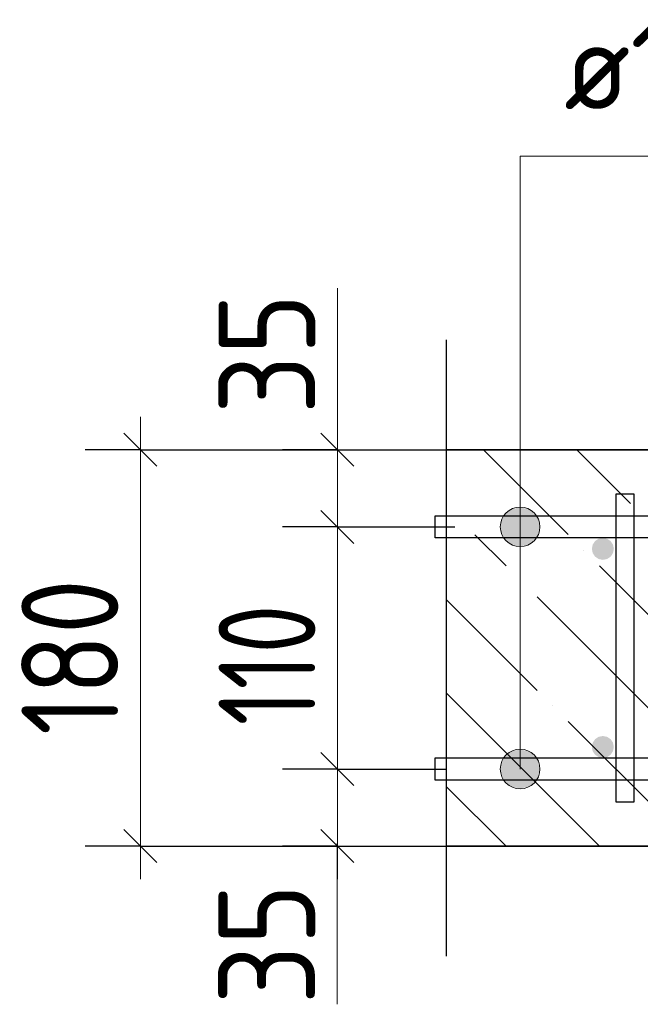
# Model space of a CAD drawing. Header units: millimetres. Extents: x -49773 to 2322955, y -3321 to 58485.
# Tile 273 of 580: x 1102512 to 1103921, y 6739 to 8976. Entities that reach past the tile are written whole.
import ezdxf

# ---------------------------------------------------------------- set-up
doc = ezdxf.new("R2010")
doc.units = ezdxf.units.MM
doc.linetypes.add('______11', pattern=[500, 400, -50, 0, -50])
doc.linetypes.add('______5', pattern=[1100, 800, -100, 100, -100])
for name, color, linetype, lineweight in [('Standard', 7, 'Continuous', 25), ('Арм.стержн. вертикальными 1', 22, 'Continuous', 35), ('Арм.стержн.горизонт. 1', 180, 'Continuous', 35), ('Размерная линия_ общее', 7, 'Continuous', 13)]:
    doc.layers.add(name, color=color, linetype=linetype, lineweight=lineweight)
doc.layers.add('Арм.стержн.Стяжки', color=7, linetype='Continuous', lineweight=35, true_color=0x501e0f)
doc.styles.add('ISOCPEUR', font='txt')

msp = doc.modelspace()

# ---------------------------------------------------------------- hatches: boundary and pattern name
at = {"layer": 'Арм.стержн. вертикальными 1', "linetype": 'Continuous', "lineweight": 50, "transparency": 33554687}
for points in [[(1103860.7, 7773.7), (1103858.8, 7783.3), (1103853.4, 7791.4), (1103845.3, 7796.8), (1103835.7, 7798.7), (1103826.2, 7796.8), (1103818.1, 7791.4), (1103812.7, 7783.3), (1103810.7, 7773.7), (1103812.7, 7764.2), (1103818.1, 7756), (1103826.2, 7750.6), (1103835.7, 7748.7), (1103845.3, 7750.6), (1103853.4, 7756), (1103858.8, 7764.2)], [(1103860.7, 7323.7), (1103858.8, 7333.3), (1103853.4, 7341.4), (1103845.3, 7346.8), (1103835.7, 7348.7), (1103826.2, 7346.8), (1103818.1, 7341.4), (1103812.7, 7333.3), (1103810.7, 7323.7), (1103812.7, 7314.1), (1103818.1, 7306), (1103826.2, 7300.6), (1103835.7, 7298.7), (1103845.3, 7300.6), (1103853.4, 7306), (1103858.8, 7314.1)]]:
    msp.add_hatch(color=4, dxfattribs=at).paths.add_polyline_path(points)
at = {"layer": 'Арм.стержн.горизонт. 1', "linetype": 'Continuous', "lineweight": 13, "transparency": 33554687}
for points in [[(1103670.3, 7862.4), (1103625.3, 7862.4), (1103609.1, 7846.2)], [(1103670.3, 7862.4), (1103609.1, 7846.2), (1103686.5, 7846.2)], [(1103670.3, 7862.4), (1103625.3, 7862.4), (1103609.1, 7846.2)], [(1103670.3, 7862.4), (1103609.1, 7846.2), (1103686.5, 7846.2)], [(1103670.3, 7862.4), (1103625.3, 7862.4), (1103609.1, 7846.2)], [(1103670.3, 7862.4), (1103609.1, 7846.2), (1103686.5, 7846.2)], [(1103670.3, 7862.4), (1103625.3, 7862.4), (1103609.1, 7846.2)], [(1103670.3, 7862.4), (1103609.1, 7846.2), (1103686.5, 7846.2)], [(1103670.3, 7862.4), (1103625.3, 7862.4), (1103609.1, 7846.2)], [(1103670.3, 7862.4), (1103609.1, 7846.2), (1103686.5, 7846.2)], [(1103670.3, 7862.4), (1103625.3, 7862.4), (1103609.1, 7846.2)], [(1103670.3, 7862.4), (1103609.1, 7846.2), (1103686.5, 7846.2)], [(1103670.3, 7862.4), (1103625.3, 7862.4), (1103609.1, 7846.2)], [(1103670.3, 7862.4), (1103609.1, 7846.2), (1103686.5, 7846.2)], [(1103670.3, 7862.4), (1103625.3, 7862.4), (1103609.1, 7846.2)], [(1103670.3, 7862.4), (1103609.1, 7846.2), (1103686.5, 7846.2)], [(1103670.3, 7862.4), (1103625.3, 7862.4), (1103609.1, 7846.2)], [(1103670.3, 7862.4), (1103609.1, 7846.2), (1103686.5, 7846.2)], [(1103670.3, 7862.4), (1103625.3, 7862.4), (1103609.1, 7846.2)], [(1103670.3, 7862.4), (1103609.1, 7846.2), (1103686.5, 7846.2)], [(1103670.3, 7862.4), (1103625.3, 7862.4), (1103609.1, 7846.2)], [(1103670.3, 7862.4), (1103609.1, 7846.2), (1103686.5, 7846.2)], [(1103670.3, 7862.4), (1103625.3, 7862.4), (1103609.1, 7846.2)], [(1103670.3, 7862.4), (1103609.1, 7846.2), (1103686.5, 7846.2)], [(1103670.3, 7862.4), (1103625.3, 7862.4), (1103609.1, 7846.2)], [(1103670.3, 7862.4), (1103609.1, 7846.2), (1103686.5, 7846.2)], [(1103670.3, 7862.4), (1103625.3, 7862.4), (1103609.1, 7846.2)], [(1103670.3, 7862.4), (1103609.1, 7846.2), (1103686.5, 7846.2)], [(1103625.3, 7862.4), (1103670.3, 7862.4), (1103647.8, 7868.7)], [(1103625.3, 7862.4), (1103670.3, 7862.4), (1103647.8, 7868.7)], [(1103625.3, 7862.4), (1103670.3, 7862.4), (1103647.8, 7868.7)], [(1103625.3, 7862.4), (1103670.3, 7862.4), (1103647.8, 7868.7)], [(1103625.3, 7862.4), (1103670.3, 7862.4), (1103647.8, 7868.7)], [(1103625.3, 7862.4), (1103670.3, 7862.4), (1103647.8, 7868.7)], [(1103625.3, 7862.4), (1103670.3, 7862.4), (1103647.8, 7868.7)], [(1103625.3, 7862.4), (1103670.3, 7862.4), (1103647.8, 7868.7)], [(1103625.3, 7862.4), (1103670.3, 7862.4), (1103647.8, 7868.7)], [(1103625.3, 7862.4), (1103670.3, 7862.4), (1103647.8, 7868.7)], [(1103625.3, 7862.4), (1103670.3, 7862.4), (1103647.8, 7868.7)], [(1103625.3, 7862.4), (1103670.3, 7862.4), (1103647.8, 7868.7)], [(1103625.3, 7862.4), (1103670.3, 7862.4), (1103647.8, 7868.7)], [(1103625.3, 7862.4), (1103670.3, 7862.4), (1103647.8, 7868.7)], [(1103686.5, 7846.2), (1103609.1, 7846.2), (1103602.8, 7823.7)], [(1103686.5, 7846.2), (1103602.8, 7823.7), (1103692.8, 7823.7)], [(1103686.5, 7846.2), (1103609.1, 7846.2), (1103602.8, 7823.7)], [(1103686.5, 7846.2), (1103602.8, 7823.7), (1103692.8, 7823.7)], [(1103686.5, 7846.2), (1103609.1, 7846.2), (1103602.8, 7823.7)], [(1103686.5, 7846.2), (1103602.8, 7823.7), (1103692.8, 7823.7)], [(1103686.5, 7846.2), (1103609.1, 7846.2), (1103602.8, 7823.7)], [(1103686.5, 7846.2), (1103602.8, 7823.7), (1103692.8, 7823.7)], [(1103686.5, 7846.2), (1103609.1, 7846.2), (1103602.8, 7823.7)], [(1103686.5, 7846.2), (1103602.8, 7823.7), (1103692.8, 7823.7)], [(1103686.5, 7846.2), (1103609.1, 7846.2), (1103602.8, 7823.7)], [(1103686.5, 7846.2), (1103602.8, 7823.7), (1103692.8, 7823.7)], [(1103686.5, 7846.2), (1103609.1, 7846.2), (1103602.8, 7823.7)], [(1103686.5, 7846.2), (1103602.8, 7823.7), (1103692.8, 7823.7)], [(1103686.5, 7846.2), (1103609.1, 7846.2), (1103602.8, 7823.7)], [(1103686.5, 7846.2), (1103602.8, 7823.7), (1103692.8, 7823.7)], [(1103686.5, 7846.2), (1103609.1, 7846.2), (1103602.8, 7823.7)], [(1103686.5, 7846.2), (1103602.8, 7823.7), (1103692.8, 7823.7)], [(1103686.5, 7846.2), (1103609.1, 7846.2), (1103602.8, 7823.7)], [(1103686.5, 7846.2), (1103602.8, 7823.7), (1103692.8, 7823.7)], [(1103686.5, 7846.2), (1103609.1, 7846.2), (1103602.8, 7823.7)], [(1103686.5, 7846.2), (1103602.8, 7823.7), (1103692.8, 7823.7)], [(1103686.5, 7846.2), (1103609.1, 7846.2), (1103602.8, 7823.7)], [(1103686.5, 7846.2), (1103602.8, 7823.7), (1103692.8, 7823.7)], [(1103686.5, 7846.2), (1103609.1, 7846.2), (1103602.8, 7823.7)], [(1103686.5, 7846.2), (1103602.8, 7823.7), (1103692.8, 7823.7)], [(1103686.5, 7846.2), (1103609.1, 7846.2), (1103602.8, 7823.7)], [(1103686.5, 7846.2), (1103602.8, 7823.7), (1103692.8, 7823.7)], [(1103692.8, 7823.7), (1103602.8, 7823.7), (1103609.1, 7801.2)], [(1103692.8, 7823.7), (1103602.8, 7823.7), (1103609.1, 7801.2)], [(1103692.8, 7823.7), (1103602.8, 7823.7), (1103609.1, 7801.2)], [(1103692.8, 7823.7), (1103602.8, 7823.7), (1103609.1, 7801.2)], [(1103692.8, 7823.7), (1103602.8, 7823.7), (1103609.1, 7801.2)], [(1103692.8, 7823.7), (1103602.8, 7823.7), (1103609.1, 7801.2)], [(1103692.8, 7823.7), (1103602.8, 7823.7), (1103609.1, 7801.2)], [(1103692.8, 7823.7), (1103602.8, 7823.7), (1103609.1, 7801.2)], [(1103692.8, 7823.7), (1103602.8, 7823.7), (1103609.1, 7801.2)], [(1103692.8, 7823.7), (1103602.8, 7823.7), (1103609.1, 7801.2)], [(1103692.8, 7823.7), (1103602.8, 7823.7), (1103609.1, 7801.2)], [(1103692.8, 7823.7), (1103602.8, 7823.7), (1103609.1, 7801.2)], [(1103692.8, 7823.7), (1103602.8, 7823.7), (1103609.1, 7801.2)], [(1103692.8, 7823.7), (1103602.8, 7823.7), (1103609.1, 7801.2)], [(1103692.8, 7823.7), (1103609.1, 7801.2), (1103686.5, 7801.2)], [(1103692.8, 7823.7), (1103609.1, 7801.2), (1103686.5, 7801.2)], [(1103692.8, 7823.7), (1103609.1, 7801.2), (1103686.5, 7801.2)], [(1103692.8, 7823.7), (1103609.1, 7801.2), (1103686.5, 7801.2)], [(1103692.8, 7823.7), (1103609.1, 7801.2), (1103686.5, 7801.2)], [(1103692.8, 7823.7), (1103609.1, 7801.2), (1103686.5, 7801.2)], [(1103692.8, 7823.7), (1103609.1, 7801.2), (1103686.5, 7801.2)], [(1103692.8, 7823.7), (1103609.1, 7801.2), (1103686.5, 7801.2)], [(1103692.8, 7823.7), (1103609.1, 7801.2), (1103686.5, 7801.2)], [(1103692.8, 7823.7), (1103609.1, 7801.2), (1103686.5, 7801.2)], [(1103692.8, 7823.7), (1103609.1, 7801.2), (1103686.5, 7801.2)], [(1103692.8, 7823.7), (1103609.1, 7801.2), (1103686.5, 7801.2)], [(1103692.8, 7823.7), (1103609.1, 7801.2), (1103686.5, 7801.2)], [(1103692.8, 7823.7), (1103609.1, 7801.2), (1103686.5, 7801.2)], [(1103686.5, 7801.2), (1103609.1, 7801.2), (1103625.3, 7785)], [(1103686.5, 7801.2), (1103609.1, 7801.2), (1103625.3, 7785)], [(1103686.5, 7801.2), (1103609.1, 7801.2), (1103625.3, 7785)], [(1103686.5, 7801.2), (1103609.1, 7801.2), (1103625.3, 7785)], [(1103686.5, 7801.2), (1103609.1, 7801.2), (1103625.3, 7785)], [(1103686.5, 7801.2), (1103609.1, 7801.2), (1103625.3, 7785)], [(1103686.5, 7801.2), (1103609.1, 7801.2), (1103625.3, 7785)], [(1103686.5, 7801.2), (1103609.1, 7801.2), (1103625.3, 7785)], [(1103686.5, 7801.2), (1103609.1, 7801.2), (1103625.3, 7785)], [(1103686.5, 7801.2), (1103609.1, 7801.2), (1103625.3, 7785)], [(1103686.5, 7801.2), (1103609.1, 7801.2), (1103625.3, 7785)], [(1103686.5, 7801.2), (1103609.1, 7801.2), (1103625.3, 7785)], [(1103686.5, 7801.2), (1103609.1, 7801.2), (1103625.3, 7785)], [(1103686.5, 7801.2), (1103609.1, 7801.2), (1103625.3, 7785)], [(1103686.5, 7801.2), (1103625.3, 7785), (1103670.3, 7785)], [(1103686.5, 7801.2), (1103625.3, 7785), (1103670.3, 7785)], [(1103686.5, 7801.2), (1103625.3, 7785), (1103670.3, 7785)], [(1103686.5, 7801.2), (1103625.3, 7785), (1103670.3, 7785)], [(1103686.5, 7801.2), (1103625.3, 7785), (1103670.3, 7785)], [(1103686.5, 7801.2), (1103625.3, 7785), (1103670.3, 7785)], [(1103686.5, 7801.2), (1103625.3, 7785), (1103670.3, 7785)], [(1103686.5, 7801.2), (1103625.3, 7785), (1103670.3, 7785)], [(1103686.5, 7801.2), (1103625.3, 7785), (1103670.3, 7785)], [(1103686.5, 7801.2), (1103625.3, 7785), (1103670.3, 7785)], [(1103686.5, 7801.2), (1103625.3, 7785), (1103670.3, 7785)], [(1103686.5, 7801.2), (1103625.3, 7785), (1103670.3, 7785)], [(1103686.5, 7801.2), (1103625.3, 7785), (1103670.3, 7785)], [(1103686.5, 7801.2), (1103625.3, 7785), (1103670.3, 7785)], [(1103670.3, 7785), (1103625.3, 7785), (1103647.8, 7778.7)], [(1103670.3, 7785), (1103625.3, 7785), (1103647.8, 7778.7)], [(1103670.3, 7785), (1103625.3, 7785), (1103647.8, 7778.7)], [(1103670.3, 7785), (1103625.3, 7785), (1103647.8, 7778.7)], [(1103670.3, 7785), (1103625.3, 7785), (1103647.8, 7778.7)], [(1103670.3, 7785), (1103625.3, 7785), (1103647.8, 7778.7)], [(1103670.3, 7785), (1103625.3, 7785), (1103647.8, 7778.7)], [(1103670.3, 7785), (1103625.3, 7785), (1103647.8, 7778.7)], [(1103670.3, 7785), (1103625.3, 7785), (1103647.8, 7778.7)], [(1103670.3, 7785), (1103625.3, 7785), (1103647.8, 7778.7)], [(1103670.3, 7785), (1103625.3, 7785), (1103647.8, 7778.7)], [(1103670.3, 7785), (1103625.3, 7785), (1103647.8, 7778.7)], [(1103670.3, 7785), (1103625.3, 7785), (1103647.8, 7778.7)], [(1103670.3, 7785), (1103625.3, 7785), (1103647.8, 7778.7)], [(1103625.3, 7312.4), (1103670.3, 7312.4), (1103647.8, 7318.7)], [(1103625.3, 7312.4), (1103670.3, 7312.4), (1103647.8, 7318.7)], [(1103625.3, 7312.4), (1103670.3, 7312.4), (1103647.8, 7318.7)], [(1103625.3, 7312.4), (1103670.3, 7312.4), (1103647.8, 7318.7)], [(1103625.3, 7312.4), (1103670.3, 7312.4), (1103647.8, 7318.7)], [(1103625.3, 7312.4), (1103670.3, 7312.4), (1103647.8, 7318.7)], [(1103625.3, 7312.4), (1103670.3, 7312.4), (1103647.8, 7318.7)], [(1103625.3, 7312.4), (1103670.3, 7312.4), (1103647.8, 7318.7)], [(1103625.3, 7312.4), (1103670.3, 7312.4), (1103647.8, 7318.7)], [(1103625.3, 7312.4), (1103670.3, 7312.4), (1103647.8, 7318.7)], [(1103625.3, 7312.4), (1103670.3, 7312.4), (1103647.8, 7318.7)], [(1103625.3, 7312.4), (1103670.3, 7312.4), (1103647.8, 7318.7)], [(1103625.3, 7312.4), (1103670.3, 7312.4), (1103647.8, 7318.7)], [(1103625.3, 7312.4), (1103670.3, 7312.4), (1103647.8, 7318.7)], [(1103686.5, 7296.2), (1103609.1, 7296.2), (1103602.8, 7273.7)], [(1103686.5, 7296.2), (1103602.8, 7273.7), (1103692.8, 7273.7)], [(1103686.5, 7296.2), (1103609.1, 7296.2), (1103602.8, 7273.7)], [(1103686.5, 7296.2), (1103602.8, 7273.7), (1103692.8, 7273.7)], [(1103686.5, 7296.2), (1103609.1, 7296.2), (1103602.8, 7273.7)], [(1103686.5, 7296.2), (1103602.8, 7273.7), (1103692.8, 7273.7)], [(1103686.5, 7296.2), (1103609.1, 7296.2), (1103602.8, 7273.7)], [(1103686.5, 7296.2), (1103602.8, 7273.7), (1103692.8, 7273.7)], [(1103686.5, 7296.2), (1103609.1, 7296.2), (1103602.8, 7273.7)], [(1103686.5, 7296.2), (1103602.8, 7273.7), (1103692.8, 7273.7)], [(1103686.5, 7296.2), (1103609.1, 7296.2), (1103602.8, 7273.7)], [(1103686.5, 7296.2), (1103602.8, 7273.7), (1103692.8, 7273.7)], [(1103686.5, 7296.2), (1103609.1, 7296.2), (1103602.8, 7273.7)], [(1103686.5, 7296.2), (1103602.8, 7273.7), (1103692.8, 7273.7)], [(1103686.5, 7296.2), (1103609.1, 7296.2), (1103602.8, 7273.7)], [(1103686.5, 7296.2), (1103602.8, 7273.7), (1103692.8, 7273.7)], [(1103686.5, 7296.2), (1103609.1, 7296.2), (1103602.8, 7273.7)], [(1103686.5, 7296.2), (1103602.8, 7273.7), (1103692.8, 7273.7)], [(1103686.5, 7296.2), (1103609.1, 7296.2), (1103602.8, 7273.7)], [(1103686.5, 7296.2), (1103602.8, 7273.7), (1103692.8, 7273.7)], [(1103686.5, 7296.2), (1103609.1, 7296.2), (1103602.8, 7273.7)], [(1103686.5, 7296.2), (1103602.8, 7273.7), (1103692.8, 7273.7)], [(1103686.5, 7296.2), (1103609.1, 7296.2), (1103602.8, 7273.7)], [(1103686.5, 7296.2), (1103602.8, 7273.7), (1103692.8, 7273.7)], [(1103686.5, 7296.2), (1103609.1, 7296.2), (1103602.8, 7273.7)], [(1103686.5, 7296.2), (1103602.8, 7273.7), (1103692.8, 7273.7)], [(1103686.5, 7296.2), (1103609.1, 7296.2), (1103602.8, 7273.7)], [(1103686.5, 7296.2), (1103602.8, 7273.7), (1103692.8, 7273.7)], [(1103670.3, 7312.4), (1103625.3, 7312.4), (1103609.1, 7296.2)], [(1103670.3, 7312.4), (1103609.1, 7296.2), (1103686.5, 7296.2)], [(1103670.3, 7312.4), (1103625.3, 7312.4), (1103609.1, 7296.2)], [(1103670.3, 7312.4), (1103609.1, 7296.2), (1103686.5, 7296.2)], [(1103670.3, 7312.4), (1103625.3, 7312.4), (1103609.1, 7296.2)], [(1103670.3, 7312.4), (1103609.1, 7296.2), (1103686.5, 7296.2)], [(1103670.3, 7312.4), (1103625.3, 7312.4), (1103609.1, 7296.2)], [(1103670.3, 7312.4), (1103609.1, 7296.2), (1103686.5, 7296.2)], [(1103670.3, 7312.4), (1103625.3, 7312.4), (1103609.1, 7296.2)], [(1103670.3, 7312.4), (1103609.1, 7296.2), (1103686.5, 7296.2)], [(1103670.3, 7312.4), (1103625.3, 7312.4), (1103609.1, 7296.2)], [(1103670.3, 7312.4), (1103609.1, 7296.2), (1103686.5, 7296.2)], [(1103670.3, 7312.4), (1103625.3, 7312.4), (1103609.1, 7296.2)], [(1103670.3, 7312.4), (1103609.1, 7296.2), (1103686.5, 7296.2)], [(1103670.3, 7312.4), (1103625.3, 7312.4), (1103609.1, 7296.2)], [(1103670.3, 7312.4), (1103609.1, 7296.2), (1103686.5, 7296.2)], [(1103670.3, 7312.4), (1103625.3, 7312.4), (1103609.1, 7296.2)], [(1103670.3, 7312.4), (1103609.1, 7296.2), (1103686.5, 7296.2)], [(1103670.3, 7312.4), (1103625.3, 7312.4), (1103609.1, 7296.2)], [(1103670.3, 7312.4), (1103609.1, 7296.2), (1103686.5, 7296.2)], [(1103670.3, 7312.4), (1103625.3, 7312.4), (1103609.1, 7296.2)], [(1103670.3, 7312.4), (1103609.1, 7296.2), (1103686.5, 7296.2)], [(1103670.3, 7312.4), (1103625.3, 7312.4), (1103609.1, 7296.2)], [(1103670.3, 7312.4), (1103609.1, 7296.2), (1103686.5, 7296.2)], [(1103670.3, 7312.4), (1103625.3, 7312.4), (1103609.1, 7296.2)], [(1103670.3, 7312.4), (1103609.1, 7296.2), (1103686.5, 7296.2)], [(1103670.3, 7312.4), (1103625.3, 7312.4), (1103609.1, 7296.2)], [(1103670.3, 7312.4), (1103609.1, 7296.2), (1103686.5, 7296.2)], [(1103692.8, 7273.7), (1103602.8, 7273.7), (1103609.1, 7251.2)], [(1103692.8, 7273.7), (1103602.8, 7273.7), (1103609.1, 7251.2)], [(1103692.8, 7273.7), (1103602.8, 7273.7), (1103609.1, 7251.2)], [(1103692.8, 7273.7), (1103602.8, 7273.7), (1103609.1, 7251.2)], [(1103692.8, 7273.7), (1103602.8, 7273.7), (1103609.1, 7251.2)], [(1103692.8, 7273.7), (1103602.8, 7273.7), (1103609.1, 7251.2)], [(1103692.8, 7273.7), (1103602.8, 7273.7), (1103609.1, 7251.2)], [(1103692.8, 7273.7), (1103602.8, 7273.7), (1103609.1, 7251.2)], [(1103692.8, 7273.7), (1103602.8, 7273.7), (1103609.1, 7251.2)], [(1103692.8, 7273.7), (1103602.8, 7273.7), (1103609.1, 7251.2)], [(1103692.8, 7273.7), (1103602.8, 7273.7), (1103609.1, 7251.2)], [(1103692.8, 7273.7), (1103602.8, 7273.7), (1103609.1, 7251.2)], [(1103692.8, 7273.7), (1103602.8, 7273.7), (1103609.1, 7251.2)], [(1103692.8, 7273.7), (1103602.8, 7273.7), (1103609.1, 7251.2)], [(1103692.8, 7273.7), (1103609.1, 7251.2), (1103686.5, 7251.2)], [(1103692.8, 7273.7), (1103609.1, 7251.2), (1103686.5, 7251.2)], [(1103692.8, 7273.7), (1103609.1, 7251.2), (1103686.5, 7251.2)], [(1103692.8, 7273.7), (1103609.1, 7251.2), (1103686.5, 7251.2)], [(1103692.8, 7273.7), (1103609.1, 7251.2), (1103686.5, 7251.2)], [(1103692.8, 7273.7), (1103609.1, 7251.2), (1103686.5, 7251.2)], [(1103692.8, 7273.7), (1103609.1, 7251.2), (1103686.5, 7251.2)], [(1103692.8, 7273.7), (1103609.1, 7251.2), (1103686.5, 7251.2)], [(1103692.8, 7273.7), (1103609.1, 7251.2), (1103686.5, 7251.2)], [(1103692.8, 7273.7), (1103609.1, 7251.2), (1103686.5, 7251.2)], [(1103692.8, 7273.7), (1103609.1, 7251.2), (1103686.5, 7251.2)], [(1103692.8, 7273.7), (1103609.1, 7251.2), (1103686.5, 7251.2)], [(1103692.8, 7273.7), (1103609.1, 7251.2), (1103686.5, 7251.2)], [(1103692.8, 7273.7), (1103609.1, 7251.2), (1103686.5, 7251.2)], [(1103686.5, 7251.2), (1103609.1, 7251.2), (1103625.3, 7235)], [(1103686.5, 7251.2), (1103609.1, 7251.2), (1103625.3, 7235)], [(1103686.5, 7251.2), (1103609.1, 7251.2), (1103625.3, 7235)], [(1103686.5, 7251.2), (1103609.1, 7251.2), (1103625.3, 7235)], [(1103686.5, 7251.2), (1103609.1, 7251.2), (1103625.3, 7235)], [(1103686.5, 7251.2), (1103609.1, 7251.2), (1103625.3, 7235)], [(1103686.5, 7251.2), (1103609.1, 7251.2), (1103625.3, 7235)], [(1103686.5, 7251.2), (1103609.1, 7251.2), (1103625.3, 7235)], [(1103686.5, 7251.2), (1103609.1, 7251.2), (1103625.3, 7235)], [(1103686.5, 7251.2), (1103609.1, 7251.2), (1103625.3, 7235)], [(1103686.5, 7251.2), (1103609.1, 7251.2), (1103625.3, 7235)], [(1103686.5, 7251.2), (1103609.1, 7251.2), (1103625.3, 7235)], [(1103686.5, 7251.2), (1103609.1, 7251.2), (1103625.3, 7235)], [(1103686.5, 7251.2), (1103609.1, 7251.2), (1103625.3, 7235)], [(1103686.5, 7251.2), (1103625.3, 7235), (1103670.3, 7235)], [(1103686.5, 7251.2), (1103625.3, 7235), (1103670.3, 7235)], [(1103686.5, 7251.2), (1103625.3, 7235), (1103670.3, 7235)], [(1103686.5, 7251.2), (1103625.3, 7235), (1103670.3, 7235)], [(1103686.5, 7251.2), (1103625.3, 7235), (1103670.3, 7235)], [(1103686.5, 7251.2), (1103625.3, 7235), (1103670.3, 7235)], [(1103686.5, 7251.2), (1103625.3, 7235), (1103670.3, 7235)], [(1103686.5, 7251.2), (1103625.3, 7235), (1103670.3, 7235)], [(1103686.5, 7251.2), (1103625.3, 7235), (1103670.3, 7235)], [(1103686.5, 7251.2), (1103625.3, 7235), (1103670.3, 7235)], [(1103686.5, 7251.2), (1103625.3, 7235), (1103670.3, 7235)], [(1103686.5, 7251.2), (1103625.3, 7235), (1103670.3, 7235)], [(1103686.5, 7251.2), (1103625.3, 7235), (1103670.3, 7235)], [(1103686.5, 7251.2), (1103625.3, 7235), (1103670.3, 7235)], [(1103670.3, 7235), (1103625.3, 7235), (1103647.8, 7228.7)], [(1103670.3, 7235), (1103625.3, 7235), (1103647.8, 7228.7)], [(1103670.3, 7235), (1103625.3, 7235), (1103647.8, 7228.7)], [(1103670.3, 7235), (1103625.3, 7235), (1103647.8, 7228.7)], [(1103670.3, 7235), (1103625.3, 7235), (1103647.8, 7228.7)], [(1103670.3, 7235), (1103625.3, 7235), (1103647.8, 7228.7)], [(1103670.3, 7235), (1103625.3, 7235), (1103647.8, 7228.7)], [(1103670.3, 7235), (1103625.3, 7235), (1103647.8, 7228.7)], [(1103670.3, 7235), (1103625.3, 7235), (1103647.8, 7228.7)], [(1103670.3, 7235), (1103625.3, 7235), (1103647.8, 7228.7)], [(1103670.3, 7235), (1103625.3, 7235), (1103647.8, 7228.7)], [(1103670.3, 7235), (1103625.3, 7235), (1103647.8, 7228.7)], [(1103670.3, 7235), (1103625.3, 7235), (1103647.8, 7228.7)], [(1103670.3, 7235), (1103625.3, 7235), (1103647.8, 7228.7)]]:
    msp.add_hatch(color=7, dxfattribs=at).paths.add_polyline_path(points)

# ---------------------------------------------------------------- linework, layer by layer
at = {"layer": 'Standard', "color": 7, "linetype": 'Continuous', "lineweight": 25, "transparency": 33554687}
msp.add_line((1103480.3, 8248.7), (1103480.3, 6848.7), dxfattribs=at)
at = {"layer": 'Standard', "color": 7, "linetype": 'Continuous', "lineweight": 35, "transparency": 33554687}
for p, q in [((1106535.8, 7998.7), (1103480.3, 7998.7)), ((1103480.3, 7098.7), (1106535.8, 7098.7))]:
    msp.add_line(p, q, dxfattribs=at)
at = {"layer": 'Standard', "color": 253, "linetype": '______11', "lineweight": 35, "true_color": 0xababab, "transparency": 33554687}
for p, q in [((1104464.4, 7098.7), (1103564.4, 7998.7)), ((1104040.1, 7098.7), (1103480.3, 7658.5)), ((1103615.9, 7098.7), (1103480.3, 7234.3))]:
    msp.add_line(p, q, dxfattribs=at)
at = {"layer": 'Standard', "color": 253, "linetype": '______5', "lineweight": 35, "true_color": 0xababab, "transparency": 33554687}
for p, q in [((1104676.5, 7098.7), (1103776.5, 7998.7)), ((1104252.2, 7098.7), (1103480.3, 7870.7)), ((1103828, 7098.7), (1103480.3, 7446.4))]:
    msp.add_line(p, q, dxfattribs=at)
at = {"layer": 'Арм.стержн.горизонт. 1', "color": 7, "linetype": 'Continuous', "lineweight": 13, "transparency": 33554687}
for p, q in [((1103647.8, 8665.4), (1105087.8, 8665.4)), ((1103647.8, 8665.4), (1103647.8, 7823.7)), ((1103647.8, 8665.4), (1103647.8, 7823.7)), ((1103647.8, 8665.4), (1103647.8, 7823.7)), ((1103647.8, 8665.4), (1103647.8, 7823.7)), ((1103647.8, 8665.4), (1103647.8, 7823.7)), ((1103647.8, 8665.4), (1103647.8, 7823.7)), ((1103647.8, 8665.4), (1103647.8, 7823.7)), ((1103647.8, 8665.4), (1103647.8, 7823.7)), ((1103647.8, 8665.4), (1103647.8, 7823.7)), ((1103647.8, 8665.4), (1103647.8, 7823.7)), ((1103647.8, 8665.4), (1103647.8, 7823.7)), ((1103647.8, 8665.4), (1103647.8, 7823.7)), ((1103647.8, 8665.4), (1103647.8, 7823.7)), ((1103647.8, 8665.4), (1103647.8, 7823.7)), ((1103647.8, 8665.4), (1103647.8, 7273.7)), ((1103647.8, 8665.4), (1103647.8, 7273.7)), ((1103647.8, 8665.4), (1103647.8, 7273.7)), ((1103647.8, 8665.4), (1103647.8, 7273.7)), ((1103647.8, 8665.4), (1103647.8, 7273.7)), ((1103647.8, 8665.4), (1103647.8, 7273.7)), ((1103647.8, 8665.4), (1103647.8, 7273.7)), ((1103647.8, 8665.4), (1103647.8, 7273.7)), ((1103647.8, 8665.4), (1103647.8, 7273.7)), ((1103647.8, 8665.4), (1103647.8, 7273.7)), ((1103647.8, 8665.4), (1103647.8, 7273.7)), ((1103647.8, 8665.4), (1103647.8, 7273.7)), ((1103647.8, 8665.4), (1103647.8, 7273.7)), ((1103647.8, 8665.4), (1103647.8, 7273.7)), ((1103647.8, 7868.7), (1103647.8, 7868.7)), ((1103647.8, 7868.7), (1103647.8, 7868.7)), ((1103647.8, 7868.7), (1103647.8, 7868.7)), ((1103647.8, 7868.7), (1103647.8, 7868.7)), ((1103647.8, 7868.7), (1103647.8, 7868.7)), ((1103647.8, 7868.7), (1103647.8, 7868.7)), ((1103647.8, 7868.7), (1103647.8, 7868.7)), ((1103647.8, 7868.7), (1103647.8, 7868.7)), ((1103647.8, 7868.7), (1103647.8, 7868.7)), ((1103647.8, 7868.7), (1103647.8, 7868.7)), ((1103647.8, 7868.7), (1103647.8, 7868.7)), ((1103647.8, 7868.7), (1103647.8, 7868.7)), ((1103647.8, 7868.7), (1103647.8, 7868.7)), ((1103647.8, 7868.7), (1103647.8, 7868.7)), ((1103602.8, 7823.7), (1103602.8, 7823.7)), ((1103602.8, 7823.7), (1103602.8, 7823.7)), ((1103602.8, 7823.7), (1103602.8, 7823.7)), ((1103602.8, 7823.7), (1103602.8, 7823.7)), ((1103602.8, 7823.7), (1103602.8, 7823.7)), ((1103602.8, 7823.7), (1103602.8, 7823.7)), ((1103602.8, 7823.7), (1103602.8, 7823.7)), ((1103602.8, 7823.7), (1103602.8, 7823.7)), ((1103602.8, 7823.7), (1103602.8, 7823.7)), ((1103602.8, 7823.7), (1103602.8, 7823.7)), ((1103602.8, 7823.7), (1103602.8, 7823.7)), ((1103602.8, 7823.7), (1103602.8, 7823.7)), ((1103602.8, 7823.7), (1103602.8, 7823.7)), ((1103602.8, 7823.7), (1103602.8, 7823.7)), ((1103692.8, 7823.7), (1103692.8, 7823.7)), ((1103692.8, 7823.7), (1103692.8, 7823.7)), ((1103692.8, 7823.7), (1103692.8, 7823.7)), ((1103692.8, 7823.7), (1103692.8, 7823.7)), ((1103692.8, 7823.7), (1103692.8, 7823.7)), ((1103692.8, 7823.7), (1103692.8, 7823.7)), ((1103692.8, 7823.7), (1103692.8, 7823.7)), ((1103692.8, 7823.7), (1103692.8, 7823.7)), ((1103692.8, 7823.7), (1103692.8, 7823.7)), ((1103692.8, 7823.7), (1103692.8, 7823.7)), ((1103692.8, 7823.7), (1103692.8, 7823.7)), ((1103692.8, 7823.7), (1103692.8, 7823.7)), ((1103692.8, 7823.7), (1103692.8, 7823.7)), ((1103692.8, 7823.7), (1103692.8, 7823.7)), ((1103647.8, 7778.7), (1103647.8, 7778.7)), ((1103647.8, 7778.7), (1103647.8, 7778.7)), ((1103647.8, 7778.7), (1103647.8, 7778.7)), ((1103647.8, 7778.7), (1103647.8, 7778.7)), ((1103647.8, 7778.7), (1103647.8, 7778.7)), ((1103647.8, 7778.7), (1103647.8, 7778.7)), ((1103647.8, 7778.7), (1103647.8, 7778.7)), ((1103647.8, 7778.7), (1103647.8, 7778.7)), ((1103647.8, 7778.7), (1103647.8, 7778.7)), ((1103647.8, 7778.7), (1103647.8, 7778.7)), ((1103647.8, 7778.7), (1103647.8, 7778.7)), ((1103647.8, 7778.7), (1103647.8, 7778.7)), ((1103647.8, 7778.7), (1103647.8, 7778.7)), ((1103647.8, 7778.7), (1103647.8, 7778.7)), ((1103647.8, 7318.7), (1103647.8, 7318.7)), ((1103647.8, 7318.7), (1103647.8, 7318.7)), ((1103647.8, 7318.7), (1103647.8, 7318.7)), ((1103647.8, 7318.7), (1103647.8, 7318.7)), ((1103647.8, 7318.7), (1103647.8, 7318.7)), ((1103647.8, 7318.7), (1103647.8, 7318.7)), ((1103647.8, 7318.7), (1103647.8, 7318.7)), ((1103647.8, 7318.7), (1103647.8, 7318.7)), ((1103647.8, 7318.7), (1103647.8, 7318.7)), ((1103647.8, 7318.7), (1103647.8, 7318.7)), ((1103647.8, 7318.7), (1103647.8, 7318.7)), ((1103647.8, 7318.7), (1103647.8, 7318.7)), ((1103647.8, 7318.7), (1103647.8, 7318.7)), ((1103647.8, 7318.7), (1103647.8, 7318.7)), ((1103602.8, 7273.7), (1103602.8, 7273.7)), ((1103602.8, 7273.7), (1103602.8, 7273.7)), ((1103602.8, 7273.7), (1103602.8, 7273.7)), ((1103602.8, 7273.7), (1103602.8, 7273.7)), ((1103602.8, 7273.7), (1103602.8, 7273.7)), ((1103602.8, 7273.7), (1103602.8, 7273.7)), ((1103602.8, 7273.7), (1103602.8, 7273.7)), ((1103602.8, 7273.7), (1103602.8, 7273.7)), ((1103602.8, 7273.7), (1103602.8, 7273.7)), ((1103602.8, 7273.7), (1103602.8, 7273.7)), ((1103602.8, 7273.7), (1103602.8, 7273.7)), ((1103602.8, 7273.7), (1103602.8, 7273.7)), ((1103602.8, 7273.7), (1103602.8, 7273.7)), ((1103602.8, 7273.7), (1103602.8, 7273.7)), ((1103692.8, 7273.7), (1103692.8, 7273.7)), ((1103692.8, 7273.7), (1103692.8, 7273.7)), ((1103692.8, 7273.7), (1103692.8, 7273.7)), ((1103692.8, 7273.7), (1103692.8, 7273.7)), ((1103692.8, 7273.7), (1103692.8, 7273.7)), ((1103692.8, 7273.7), (1103692.8, 7273.7)), ((1103692.8, 7273.7), (1103692.8, 7273.7)), ((1103692.8, 7273.7), (1103692.8, 7273.7)), ((1103692.8, 7273.7), (1103692.8, 7273.7)), ((1103692.8, 7273.7), (1103692.8, 7273.7)), ((1103692.8, 7273.7), (1103692.8, 7273.7)), ((1103692.8, 7273.7), (1103692.8, 7273.7)), ((1103692.8, 7273.7), (1103692.8, 7273.7)), ((1103692.8, 7273.7), (1103692.8, 7273.7)), ((1103647.8, 7228.7), (1103647.8, 7228.7)), ((1103647.8, 7228.7), (1103647.8, 7228.7)), ((1103647.8, 7228.7), (1103647.8, 7228.7)), ((1103647.8, 7228.7), (1103647.8, 7228.7)), ((1103647.8, 7228.7), (1103647.8, 7228.7)), ((1103647.8, 7228.7), (1103647.8, 7228.7)), ((1103647.8, 7228.7), (1103647.8, 7228.7)), ((1103647.8, 7228.7), (1103647.8, 7228.7)), ((1103647.8, 7228.7), (1103647.8, 7228.7)), ((1103647.8, 7228.7), (1103647.8, 7228.7)), ((1103647.8, 7228.7), (1103647.8, 7228.7)), ((1103647.8, 7228.7), (1103647.8, 7228.7)), ((1103647.8, 7228.7), (1103647.8, 7228.7)), ((1103647.8, 7228.7), (1103647.8, 7228.7))]:
    msp.add_line(p, q, dxfattribs=at)
at = {"layer": 'Арм.стержн.горизонт. 1', "color": 4, "linetype": 'Continuous', "lineweight": 25, "transparency": 33554687}
for points in [[(1103455.3, 7848.7), (1106385.8, 7848.7), (1106385.8, 7798.7), (1103455.3, 7798.7), (1103455.3, 7848.7)], [(1103455.3, 7848.7), (1106385.8, 7848.7), (1106385.8, 7798.7), (1103455.3, 7798.7), (1103455.3, 7848.7)], [(1103455.3, 7848.7), (1106385.8, 7848.7), (1106385.8, 7798.7), (1103455.3, 7798.7), (1103455.3, 7848.7)], [(1103455.3, 7848.7), (1106385.8, 7848.7), (1106385.8, 7798.7), (1103455.3, 7798.7), (1103455.3, 7848.7)], [(1103455.3, 7848.7), (1106385.8, 7848.7), (1106385.8, 7798.7), (1103455.3, 7798.7), (1103455.3, 7848.7)], [(1103455.3, 7848.7), (1106385.8, 7848.7), (1106385.8, 7798.7), (1103455.3, 7798.7), (1103455.3, 7848.7)], [(1103455.3, 7848.7), (1106385.8, 7848.7), (1106385.8, 7798.7), (1103455.3, 7798.7), (1103455.3, 7848.7)], [(1103455.3, 7848.7), (1106385.8, 7848.7), (1106385.8, 7798.7), (1103455.3, 7798.7), (1103455.3, 7848.7)], [(1103455.3, 7848.7), (1106385.8, 7848.7), (1106385.8, 7798.7), (1103455.3, 7798.7), (1103455.3, 7848.7)], [(1103455.3, 7848.7), (1106385.8, 7848.7), (1106385.8, 7798.7), (1103455.3, 7798.7), (1103455.3, 7848.7)], [(1103455.3, 7848.7), (1106385.8, 7848.7), (1106385.8, 7798.7), (1103455.3, 7798.7), (1103455.3, 7848.7)], [(1103455.3, 7848.7), (1106385.8, 7848.7), (1106385.8, 7798.7), (1103455.3, 7798.7), (1103455.3, 7848.7)], [(1103455.3, 7848.7), (1106385.8, 7848.7), (1106385.8, 7798.7), (1103455.3, 7798.7), (1103455.3, 7848.7)], [(1103455.3, 7848.7), (1106385.8, 7848.7), (1106385.8, 7798.7), (1103455.3, 7798.7), (1103455.3, 7848.7)], [(1103455.3, 7298.7), (1106385.8, 7298.7), (1106385.8, 7248.7), (1103455.3, 7248.7), (1103455.3, 7298.7)], [(1103455.3, 7298.7), (1106385.8, 7298.7), (1106385.8, 7248.7), (1103455.3, 7248.7), (1103455.3, 7298.7)], [(1103455.3, 7298.7), (1106385.8, 7298.7), (1106385.8, 7248.7), (1103455.3, 7248.7), (1103455.3, 7298.7)], [(1103455.3, 7298.7), (1106385.8, 7298.7), (1106385.8, 7248.7), (1103455.3, 7248.7), (1103455.3, 7298.7)], [(1103455.3, 7298.7), (1106385.8, 7298.7), (1106385.8, 7248.7), (1103455.3, 7248.7), (1103455.3, 7298.7)], [(1103455.3, 7298.7), (1106385.8, 7298.7), (1106385.8, 7248.7), (1103455.3, 7248.7), (1103455.3, 7298.7)], [(1103455.3, 7298.7), (1106385.8, 7298.7), (1106385.8, 7248.7), (1103455.3, 7248.7), (1103455.3, 7298.7)], [(1103455.3, 7298.7), (1106385.8, 7298.7), (1106385.8, 7248.7), (1103455.3, 7248.7), (1103455.3, 7298.7)], [(1103455.3, 7298.7), (1106385.8, 7298.7), (1106385.8, 7248.7), (1103455.3, 7248.7), (1103455.3, 7298.7)], [(1103455.3, 7298.7), (1106385.8, 7298.7), (1106385.8, 7248.7), (1103455.3, 7248.7), (1103455.3, 7298.7)], [(1103455.3, 7298.7), (1106385.8, 7298.7), (1106385.8, 7248.7), (1103455.3, 7248.7), (1103455.3, 7298.7)], [(1103455.3, 7298.7), (1106385.8, 7298.7), (1106385.8, 7248.7), (1103455.3, 7248.7), (1103455.3, 7298.7)], [(1103455.3, 7298.7), (1106385.8, 7298.7), (1106385.8, 7248.7), (1103455.3, 7248.7), (1103455.3, 7298.7)], [(1103455.3, 7298.7), (1106385.8, 7298.7), (1106385.8, 7248.7), (1103455.3, 7248.7), (1103455.3, 7298.7)]]:
    msp.add_lwpolyline(points, dxfattribs=at)
at = {"layer": 'Арм.стержн.горизонт. 1', "color": 7, "linetype": 'Continuous', "lineweight": 13, "transparency": 33554687}
for centre in [(1103647.8, 7823.7), (1103647.8, 7823.7), (1103647.8, 7823.7), (1103647.8, 7823.7), (1103647.8, 7823.7), (1103647.8, 7823.7), (1103647.8, 7823.7), (1103647.8, 7823.7), (1103647.8, 7823.7), (1103647.8, 7823.7), (1103647.8, 7823.7), (1103647.8, 7823.7), (1103647.8, 7823.7), (1103647.8, 7823.7), (1103647.8, 7273.7), (1103647.8, 7273.7), (1103647.8, 7273.7), (1103647.8, 7273.7), (1103647.8, 7273.7), (1103647.8, 7273.7), (1103647.8, 7273.7), (1103647.8, 7273.7), (1103647.8, 7273.7), (1103647.8, 7273.7), (1103647.8, 7273.7), (1103647.8, 7273.7), (1103647.8, 7273.7), (1103647.8, 7273.7)]:
    msp.add_circle(centre, 45, dxfattribs=at)
at = {"layer": 'Арм.стержн.Стяжки', "color": 40, "linetype": 'Continuous', "lineweight": 25, "transparency": 33554687}
msp.add_lwpolyline([(1103865.8, 7198.7), (1103865.8, 7898.7), (1103905.8, 7898.7), (1103905.8, 7198.7), (1103865.8, 7198.7)], dxfattribs=at)
msp.add_lwpolyline([(1103865.8, 7198.7), (1103865.8, 7898.7), (1103905.8, 7898.7), (1103905.8, 7198.7), (1103865.8, 7198.7)], dxfattribs=at)
msp.add_lwpolyline([(1103865.8, 7198.7), (1103865.8, 7898.7), (1103905.8, 7898.7), (1103905.8, 7198.7), (1103865.8, 7198.7)], dxfattribs=at)
msp.add_lwpolyline([(1103865.8, 7198.7), (1103865.8, 7898.7), (1103905.8, 7898.7), (1103905.8, 7198.7), (1103865.8, 7198.7)], dxfattribs=at)
msp.add_lwpolyline([(1103865.8, 7198.7), (1103865.8, 7898.7), (1103905.8, 7898.7), (1103905.8, 7198.7), (1103865.8, 7198.7)], dxfattribs=at)
msp.add_lwpolyline([(1103865.8, 7198.7), (1103865.8, 7898.7), (1103905.8, 7898.7), (1103905.8, 7198.7), (1103865.8, 7198.7)], dxfattribs=at)
msp.add_lwpolyline([(1103865.8, 7198.7), (1103865.8, 7898.7), (1103905.8, 7898.7), (1103905.8, 7198.7), (1103865.8, 7198.7)], dxfattribs=at)
at = {"layer": 'Размерная линия_ общее', "color": 7, "linetype": 'Continuous', "lineweight": 13, "transparency": 33554687}
for p, q in [((1103233.1, 8079.7), (1103233.1, 8365.7)), ((1102785.5, 7998.7), (1102785.5, 8073.7)), ((1103233, 7911.2), (1103233.1, 8079.7)), ((1103233, 7998.7), (1103233, 8073.7)), ((1103233, 7823.7), (1103233, 7998.7)), ((1103233, 7273.7), (1103233, 7823.7)), ((1103233, 7098.7), (1103233, 7273.7)), ((1103233, 7186.2), (1103232.6, 7025.3)), ((1102785.5, 7098.7), (1102785.5, 7023.7)), ((1103233, 7098.7), (1103233, 7023.7)), ((1103232.6, 7025.3), (1103232.6, 6739.2))]:
    msp.add_line(p, q, dxfattribs=at)
at = {"layer": 'Размерная линия_ общее', "color": 7, "linetype": 'Continuous', "lineweight": 25, "transparency": 33554687}
for p, q in [((1102823, 7961.2), (1102748, 8036.2)), ((1103270.5, 7961.2), (1103195.5, 8036.2)), ((1103270.5, 7786.2), (1103195.5, 7861.2)), ((1103270.5, 7236.2), (1103195.5, 7311.2)), ((1102823, 7061.2), (1102748, 7136.2)), ((1103270.5, 7061.2), (1103195.5, 7136.2))]:
    msp.add_line(p, q, dxfattribs=at)
at = {"layer": 'Размерная линия_ общее', "color": 253, "linetype": 'Continuous', "lineweight": -3, "true_color": 0xa0a0a0, "transparency": 33554687}
for p, q in [((1102785.5, 7998.7), (1102660.5, 7998.7)), ((1102785.5, 7998.7), (1102910.5, 7998.7)), ((1102785.5, 7998.7), (1103500.9, 7998.7)), ((1103233, 7998.7), (1103108, 7998.7)), ((1103233, 7998.7), (1103358, 7998.7)), ((1103233, 7998.7), (1103528.7, 7998.7)), ((1103233, 7823.7), (1103108, 7823.7)), ((1103233, 7823.7), (1103358, 7823.7)), ((1103233, 7823.7), (1103499.3, 7823.7)), ((1103233, 7273.7), (1103108, 7273.7)), ((1103233, 7273.7), (1103358, 7273.7)), ((1103233, 7273.7), (1103478.9, 7273.7)), ((1102785.5, 7098.7), (1102660.5, 7098.7)), ((1102785.5, 7098.7), (1102910.5, 7098.7)), ((1102785.5, 7098.7), (1103468.7, 7098.7)), ((1103233, 7098.7), (1103108, 7098.7)), ((1103233, 7098.7), (1103358, 7098.7)), ((1103233, 7098.7), (1103568.7, 7098.7))]:
    msp.add_line(p, q, dxfattribs=at)
at = {"layer": 'Размерная линия_ общее', "color": 7, "linetype": 'Continuous', "lineweight": 13, "transparency": 33554687}
msp.add_lwpolyline([(1102785.5, 7098.7), (1102785.5, 7265.6), (1102785.5, 7265.6), (1102785.5, 7998.7)], dxfattribs=at)

# ---------------------------------------------------------------- texts
at = {"layer": 'Арм.стержн.горизонт. 1', "color": 7, "linetype": 'Continuous', "lineweight": 25, "transparency": 33554687, "insert": (1103747.8, 8772.1), "char_height": 200, "width": 1333.213, "attachment_point": 7, "style": 'ISOCPEUR'}
msp.add_mtext('\\W0.94;ø10 L=п.м.', dxfattribs=at)
at = {"layer": 'Размерная линия_ общее', "color": 7, "linetype": 'Continuous', "lineweight": 25, "transparency": 33554687, "char_height": 220, "attachment_point": 7, "rotation": 90, "style": 'ISOCPEUR'}
for s, insert, width in [('\\W0.87;35', (1103183.1, 8079.7), 403.924), ('\\W0.83;180', (1102735.5, 7350.7), 508.571), ('\\W0.74;110', (1103183, 7372.7), 455.162), ('\\W0.87;35', (1103182.6, 6739.2), 403.932)]:
    msp.add_mtext(s, dxfattribs=dict(at, insert=insert, width=width))

doc.saveas('drawing.dxf')
